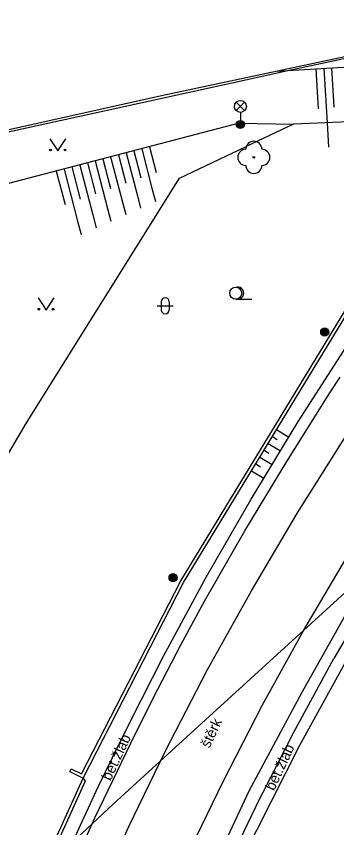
# Model space of a CAD drawing. Extents: x -595546 to -593986, y -1160845 to -1159202.
# Drawn here: x -594049.7 to -594029.8, y -1160667.2 to -1160616.7 of the extents above; entities that cross this region are included whole.
import ezdxf

# ---------------------------------------------------------------- set-up
doc = ezdxf.new("R2010")
doc.units = 0
for name, color, linetype in [('Level 22', 7, 'Continuous'), ('Level 25', 7, 'Continuous'), ('Level 33', 7, 'Continuous'), ('Level 36', 7, 'Continuous'), ('Specificka linie pasportu komunikaci', 7, 'Continuous'), ('TM - dolni hrana svahu', 7, 'Continuous'), ('TM - horni hrana svahu', 7, 'Continuous'), ('TM - hranice MC - pomocna linie', 7, 'Continuous'), ('TM - komunikace - VP', 7, 'Continuous'), ('TM - MHD - osa koleji', 7, 'Continuous'), ('TM - pomocna konstrukcni linie', 7, 'Continuous'), ('TM - popis povrchu', 7, 'Continuous'), ('TM - poznamka', 7, 'Continuous'), ('TM - rozhrani ploch obecne - VP', 7, 'Continuous'), ('TM - srafovani', 7, 'Continuous'), ('TM - svodidlo jednostranne - VP', 7, 'Continuous'), ('TM - zed operna - VP', 7, 'Continuous')]:
    doc.layers.add(name, color=color, linetype=linetype)

msp = doc.modelspace()

# ---------------------------------------------------------------- linework, layer by layer
at = {"layer": 'Level 22'}
msp.add_circle((-594034.93, -1160625.48), 0.05, dxfattribs=at)
for centre, start, end in [((-594034.93, -1160624.98), 0, 180), ((-594035.43, -1160625.48), 90, 270), ((-594034.43, -1160625.48), 270, 90), ((-594034.93, -1160625.98), 180, 0)]:
    msp.add_arc(centre, 0.5, start, end, dxfattribs=at)
at = {"layer": 'Level 25'}
for centre, radius in [((-594035.77, -1160623.43), 0.25), ((-594035.77, -1160623.43), 0.2), ((-594035.77, -1160623.43), 0.15), ((-594035.77, -1160623.43), 0.1), ((-594035.77, -1160623.43), 0.05), ((-594030.51, -1160636.36), 0.25), ((-594030.51, -1160636.36), 0.2), ((-594030.51, -1160636.36), 0.15), ((-594030.51, -1160636.36), 0.1), ((-594030.51, -1160636.36), 0.05), ((-594039.97, -1160651.66), 0.25), ((-594039.97, -1160651.66), 0.2), ((-594039.97, -1160651.66), 0.15), ((-594039.97, -1160651.66), 0.1), ((-594039.97, -1160651.66), 0.05)]:
    msp.add_circle(centre, radius, dxfattribs=at)
at = {"layer": 'Level 33'}
for p, q in [((-594036.035, -1160622.57), (-594035.505, -1160622.04)), ((-594036.035, -1160622.04), (-594035.505, -1160622.57)), ((-594035.77, -1160622.68), (-594035.77, -1160623.43))]:
    msp.add_line(p, q, dxfattribs=at)
msp.add_circle((-594035.77, -1160622.305), 0.375, dxfattribs=at)
at = {"layer": 'Level 36'}
for p, q in [((-594040.706, -1160634.476), (-594040.706, -1160634.976)), ((-594040.206, -1160634.476), (-594040.206, -1160634.976)), ((-594036.06, -1160634.315), (-594035.06, -1160634.315)), ((-594040.956, -1160634.726), (-594039.956, -1160634.726))]:
    msp.add_line(p, q, dxfattribs=at)
for points in [[(-594047.66, -1160624.32), (-594047.16, -1160625.07), (-594046.66, -1160624.32)], [(-594048.39, -1160634.24), (-594047.89, -1160634.99), (-594047.39, -1160634.24)]]:
    msp.add_lwpolyline(points, dxfattribs=at)
for centre, radius in [((-594047.61, -1160625.02), 0.05), ((-594046.711, -1160625.02), 0.05), ((-594036.06, -1160633.94), 0.375), ((-594048.34, -1160634.94), 0.05), ((-594047.441, -1160634.94), 0.05)]:
    msp.add_circle(centre, radius, dxfattribs=at)
for centre, radius, start, end in [((-594035.935, -1160633.94), 0.375, 260.4059, 99.5941), ((-594040.456, -1160634.476), 0.25, 0, 180), ((-594040.456, -1160634.976), 0.25, 180, 0)]:
    msp.add_arc(centre, radius, start, end, dxfattribs=at)
at = {"layer": 'Specificka linie pasportu komunikaci'}
for points in [[(-594022.8, -1160624.69), (-594025.08, -1160623.11), (-594032.45, -1160623.41), (-594035.45, -1160624.83)], [(-594039.57, -1160626.77), (-594035.45, -1160624.83)], [(-594055.1, -1160652.18), (-594049.11, -1160642.01), (-594039.57, -1160626.77)], [(-594027.59, -1160651.1), (-594031.92, -1160658.77), (-594035.25, -1160664.95), (-594038.21, -1160671.31), (-594039.97, -1160675.64), (-594042.33, -1160680.91), (-594045.51, -1160688.97), (-594048.24, -1160697.19), (-594049.81, -1160702.75), (-594051.79, -1160711.18), (-594052.85, -1160716.86), (-594053.3, -1160719.71), (-594054.87, -1160728.99), (-594055.63, -1160735.22), (-594056.15, -1160741.48), (-594056.48, -1160750.89), (-594056.41, -1160757.16), (-594056.1, -1160763.43), (-594055.57, -1160769.68), (-594055.16, -1160771.91)]]:
    msp.add_lwpolyline(points, dxfattribs=at)
at = {"layer": 'TM - dolni hrana svahu'}
for points in [[(-594032.81, -1160620.08), (-594025.87, -1160619.65)], [(-594033.45, -1160620.12), (-594032.81, -1160620.08)]]:
    msp.add_lwpolyline(points, dxfattribs=at)
at = {"layer": 'TM - horni hrana svahu'}
msp.add_lwpolyline([(-594035.85, -1160623.36), (-594052.55, -1160627.72)], dxfattribs=at)
at = {"layer": 'TM - hranice MC - pomocna linie'}
for points in [[(-594027.59, -1160651.1), (-594040.06, -1160662.45), (-594043.71, -1160665.77), (-594045.01, -1160666.99)], [(-594045.01, -1160666.99), (-594046.22, -1160668.12)]]:
    msp.add_lwpolyline(points, dxfattribs=at)
at = {"layer": 'TM - komunikace - VP'}
for points in [[(-594026.72, -1160618.67), (-594033.45, -1160620.12)], [(-594033.45, -1160620.12), (-594040.68, -1160621.64), (-594051.99, -1160624.17)]]:
    msp.add_lwpolyline(points, dxfattribs=at)
at = {"layer": 'TM - MHD - osa koleji'}
for points in [[(-594032.21, -1160647.62), (-594029.2, -1160642.84)], [(-594031.78, -1160654.89), (-594028.95, -1160650.07), (-594025.98, -1160645.33)], [(-594035.08, -1160652.48), (-594032.21, -1160647.62)], [(-594040.43, -1160662.44), (-594037.83, -1160657.43), (-594035.08, -1160652.48)], [(-594041.4, -1160674.09), (-594039.19, -1160669.19), (-594036.85, -1160664.36), (-594034.38, -1160659.59), (-594031.78, -1160654.89)], [(-594048.85, -1160681.64), (-594046.93, -1160676.76), (-594044.89, -1160671.93), (-594042.72, -1160667.16), (-594040.43, -1160662.44)]]:
    msp.add_lwpolyline(points, dxfattribs=at)
at = {"layer": 'TM - pomocna konstrukcni linie'}
msp.add_lwpolyline([(-594035.85, -1160623.36), (-594032.45, -1160623.41)], dxfattribs=at)
at = {"layer": 'TM - rozhrani ploch obecne - VP'}
for points in [[(-594045.58, -1160664.14), (-594039.31, -1160651.96), (-594027.67, -1160632.86)], [(-594035.1, -1160646.77), (-594032.18, -1160641.98), (-594029.14, -1160637.26)], [(-594038.01, -1160653.13), (-594035.48, -1160648.75), (-594032.87, -1160644.42), (-594030.18, -1160640.14), (-594029.54, -1160639.17)], [(-594035.63, -1160669.15), (-594032.07, -1160662.1), (-594028.24, -1160655.17), (-594024.15, -1160648.39), (-594022.91, -1160646.5)], [(-594040.57, -1160656.56), (-594037.9, -1160651.63), (-594035.1, -1160646.77)], [(-594042.31, -1160661.36), (-594040.92, -1160658.6), (-594039.49, -1160655.85), (-594038.01, -1160653.13)], [(-594027.66, -1160652.81), (-594029.93, -1160656.69)], [(-594044.63, -1160664.69), (-594043.3, -1160661.97), (-594041.94, -1160659.26), (-594040.57, -1160656.56)], [(-594034.82, -1160665.96), (-594032.43, -1160661.29), (-594029.93, -1160656.69)], [(-594045.01, -1160666.99), (-594044.85, -1160666.63), (-594042.31, -1160661.36)], [(-594046.41, -1160663.74), (-594046.32, -1160663.56)], [(-594046.41, -1160663.74), (-594045.58, -1160664.14)], [(-594045.45, -1160664.33), (-594047.83, -1160669.62)], [(-594045.58, -1160664.14), (-594045.45, -1160664.33)], [(-594046.22, -1160668.12), (-594044.63, -1160664.69)], [(-594034.82, -1160665.96), (-594037.09, -1160670.68)], [(-594051.61, -1160682.8), (-594049.5, -1160677.35), (-594047.25, -1160671.96), (-594045.01, -1160666.99)]]:
    msp.add_lwpolyline(points, dxfattribs=at)
at = {"layer": 'TM - srafovani'}
for points in [[(-594030.08, -1160619.91), (-594029.93, -1160622.35)], [(-594031.07, -1160619.97), (-594030.92, -1160622.45)], [(-594030.57, -1160619.94), (-594030.36, -1160623.33), (-594030.27, -1160624.85)], [(-594041.92, -1160624.95), (-594041.26, -1160627.49), (-594041.07, -1160628.23)], [(-594041.44, -1160624.82), (-594041.02, -1160626.42)], [(-594043.86, -1160625.45), (-594043.12, -1160628.28), (-594042.92, -1160629.05)], [(-594043.37, -1160625.32), (-594042.92, -1160627.09)], [(-594042.89, -1160625.2), (-594042.19, -1160627.88), (-594041.99, -1160628.64)], [(-594042.41, -1160625.07), (-594041.97, -1160626.75)], [(-594045.79, -1160625.96), (-594044.98, -1160629.06), (-594044.77, -1160629.88)], [(-594045.31, -1160625.83), (-594044.81, -1160627.75)], [(-594044.83, -1160625.7), (-594044.05, -1160628.67), (-594043.84, -1160629.46)], [(-594044.34, -1160625.58), (-594043.86, -1160627.42)], [(-594047.25, -1160626.34), (-594046.7, -1160628.41)], [(-594046.76, -1160626.21), (-594045.92, -1160629.46), (-594045.7, -1160630.29)], [(-594046.28, -1160626.08), (-594045.76, -1160628.08)], [(-594033.51, -1160642.44), (-594032.75, -1160642.91)], [(-594033.77, -1160642.87), (-594033.47, -1160643.05)], [(-594034.03, -1160643.3), (-594033.26, -1160643.76)], [(-594034.55, -1160644.15), (-594033.78, -1160644.61)], [(-594034.29, -1160643.72), (-594033.99, -1160643.9)], [(-594034.81, -1160644.58), (-594034.51, -1160644.76)], [(-594035.07, -1160645), (-594034.31, -1160645.47)]]:
    msp.add_lwpolyline(points, dxfattribs=at)
at = {"layer": 'TM - svodidlo jednostranne - VP'}
for points in [[(-594032.81, -1160620.08), (-594017.01, -1160616.69)], [(-594051.97, -1160624.27), (-594036.39, -1160620.85), (-594032.81, -1160620.08)]]:
    msp.add_lwpolyline(points, dxfattribs=at)
at = {"layer": 'TM - zed operna - VP'}
for points in [[(-594045.67, -1160663.87), (-594039.48, -1160651.86), (-594027.96, -1160632.95)], [(-594046.32, -1160663.56), (-594045.67, -1160663.87)], [(-594048.21, -1160669.97), (-594045.58, -1160664.14)]]:
    msp.add_lwpolyline(points, dxfattribs=at)

# ---------------------------------------------------------------- texts
at = {"layer": 'TM - popis povrchu'}
msp.add_text('štěrk', height=0.65, rotation=64.746, dxfattribs=at).set_placement((-594037.7, -1160662.32))
at = {"layer": 'TM - poznamka'}
for p in [(-594043.87, -1160664.36), (-594033.67, -1160664.98)]:
    msp.add_text('bet.žlab', height=0.65, rotation=64.8852, dxfattribs=at).set_placement(p)

doc.saveas('drawing.dxf')
